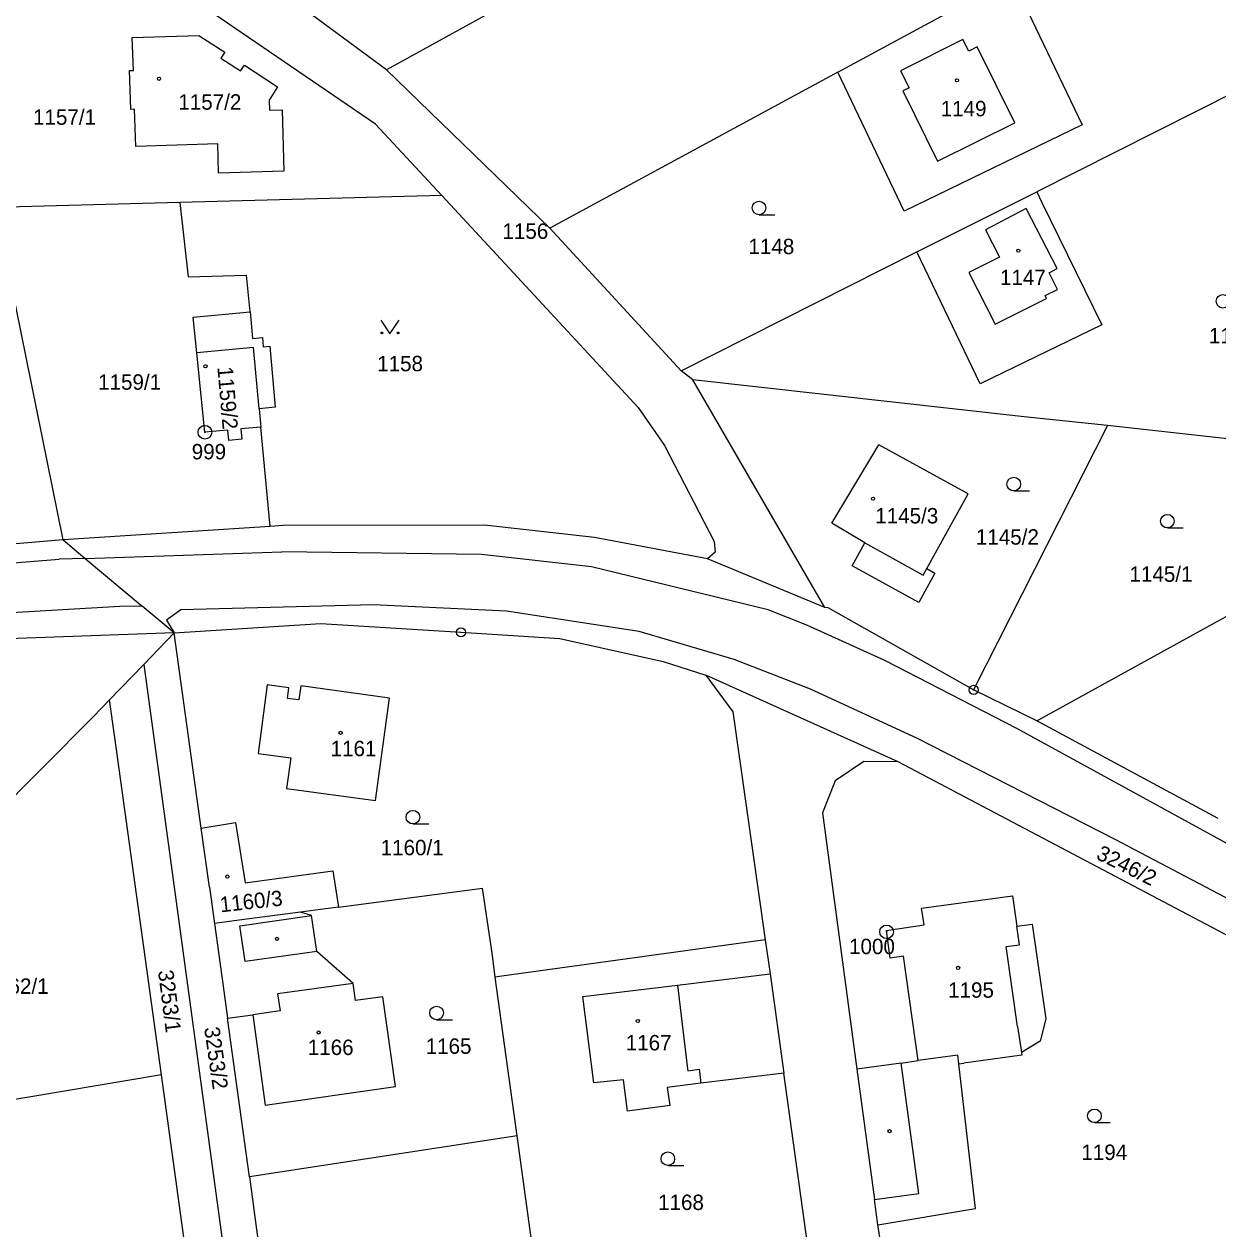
# Model space of a CAD drawing. Extents: x -736345 to -729997, y -1130177 to -1122501.
# Drawn here: x -734219.9 to -734088.1, y -1126466.7 to -1126333.8 of the extents above; entities that cross this region are included whole.
import ezdxf

# ---------------------------------------------------------------- set-up
doc = ezdxf.new("R2010")
doc.units = 0
for name, color, linetype in [('Vrstva 1', 7, 'Continuous'), ('Vrstva 17', 7, 'Continuous'), ('Vrstva 18', 7, 'Continuous'), ('Vrstva 19', 7, 'Continuous'), ('Vrstva 25', 7, 'Continuous'), ('Vrstva 4', 7, 'Continuous')]:
    doc.layers.add(name, color=color, linetype=linetype)

msp = doc.modelspace()

# ---------------------------------------------------------------- linework, layer by layer
at = {"layer": 'Vrstva 1'}
for points in [[(-734181.09, -1126344.85), (-734210.63, -1126324.65)], [(-734179.89, -1126338.87), (-734199.98, -1126324.02)], [(-734156.57, -1126326), (-734179.89, -1126338.87)], [(-734130.06, -1126339.11), (-734110.88, -1126328.71)], [(-734110.81, -1126328.85), (-734103.13, -1126344.94)], [(-734207.92, -1126335.3), (-734200.56, -1126335.06)], [(-734207.8, -1126338.94), (-734207.92, -1126335.3)], [(-734200.56, -1126335.06), (-734197.72, -1126336.92)], [(-734197.72, -1126336.92), (-734198.15, -1126337.57)], [(-734198.15, -1126337.57), (-734195.97, -1126338.98)], [(-734208.23, -1126338.95), (-734207.8, -1126338.94)], [(-734208.09, -1126343.23), (-734208.23, -1126338.95)], [(-734195.97, -1126338.98), (-734195.55, -1126338.34)], [(-734195.55, -1126338.34), (-734191.88, -1126340.75)], [(-734179.89, -1126338.87), (-734161.85, -1126356.34)], [(-734130.06, -1126339.11), (-734161.85, -1126356.34)], [(-734122.77, -1126354.46), (-734130.06, -1126339.11)], [(-734081.7, -1126339.02), (-734108.14, -1126352.32)], [(-734191.88, -1126340.75), (-734192.83, -1126342.2)], [(-734192.83, -1126342.2), (-734192.79, -1126343.33)], [(-734207.67, -1126343.21), (-734208.09, -1126343.23)], [(-734207.53, -1126347.31), (-734207.67, -1126343.21)], [(-734192.79, -1126343.33), (-734191.4, -1126343.29)], [(-734191.4, -1126343.29), (-734191.19, -1126350.04)], [(-734173.76, -1126352.73), (-734181.09, -1126344.85)], [(-734103.13, -1126344.94), (-734122.77, -1126354.46)], [(-734198.49, -1126347.04), (-734207.53, -1126347.31)], [(-734198.41, -1126350.26), (-734198.49, -1126347.04)], [(-734191.19, -1126350.04), (-734198.41, -1126350.26)], [(-734173.76, -1126352.73), (-734202.66, -1126353.5)], [(-734166.32, -1126360.74), (-734173.76, -1126352.73)], [(-734121.35, -1126358.96), (-734108.14, -1126352.32)], [(-734108.14, -1126352.32), (-734107.57, -1126353.49)], [(-734202.66, -1126353.5), (-734223.11, -1126354.05)], [(-734202.66, -1126353.5), (-734201.75, -1126361.69)], [(-734107.57, -1126353.49), (-734100.94, -1126366.98)], [(-734161.85, -1126356.34), (-734147.38, -1126372.06)], [(-734147.38, -1126372.06), (-734121.35, -1126358.96)], [(-734114.37, -1126373.5), (-734121.35, -1126358.96)], [(-734152.11, -1126376.13), (-734166.32, -1126360.74)], [(-734201.75, -1126361.69), (-734195.32, -1126361.52)], [(-734194.93, -1126365.56), (-734195.32, -1126361.52)], [(-734215.55, -1126390.73), (-734221.31, -1126362.21)], [(-734201.22, -1126366.14), (-734194.93, -1126365.56)], [(-734200.81, -1126370.1), (-734201.22, -1126366.14)], [(-734194.93, -1126365.56), (-734194.65, -1126368.52)], [(-734100.94, -1126366.98), (-734114.37, -1126373.5)], [(-734194.65, -1126368.52), (-734193.56, -1126368.41)], [(-734193.56, -1126368.41), (-734193.47, -1126369.41)], [(-734199.91, -1126378.85), (-734200.81, -1126370.1)], [(-734193.47, -1126369.41), (-734192.74, -1126369.34)], [(-734192.74, -1126369.34), (-734192.14, -1126376.08)], [(-734146.06, -1126373.06), (-734147.38, -1126372.06)], [(-734109.53, -1126377.13), (-734146.06, -1126373.06)], [(-734131.5, -1126398.17), (-734146.06, -1126373.06)], [(-734192.14, -1126376.08), (-734193.93, -1126376.25)], [(-734193.93, -1126376.25), (-734193.74, -1126378.29)], [(-734152.11, -1126376.13), (-734149.2, -1126380.3)], [(-734100.34, -1126378.12), (-734115.1, -1126407.27)], [(-734100.34, -1126378.12), (-734109.53, -1126377.13)], [(-734057.68, -1126382.85), (-734100.34, -1126378.12)], [(-734197.38, -1126378.62), (-734199.91, -1126378.85)], [(-734197.28, -1126379.76), (-734197.38, -1126378.62)], [(-734193.74, -1126378.29), (-734195.94, -1126378.49)], [(-734195.94, -1126378.49), (-734195.84, -1126379.63)], [(-734192.71, -1126389.23), (-734193.74, -1126378.29)], [(-734195.84, -1126379.63), (-734197.28, -1126379.76)], [(-734149.2, -1126380.3), (-734143.71, -1126390.92)], [(-734130.73, -1126388.89), (-734125.54, -1126380.22)], [(-734115.71, -1126385.64), (-734125.54, -1126380.22)], [(-734120.26, -1126393.89), (-734115.71, -1126385.64)], [(-734192.71, -1126389.23), (-734215.55, -1126390.73)], [(-734191.29, -1126389.14), (-734192.71, -1126389.23)], [(-734169.06, -1126389.1), (-734191.29, -1126389.14)], [(-734156.91, -1126390.46), (-734169.06, -1126389.1)], [(-734127.1, -1126391.05), (-734130.73, -1126388.89)], [(-734215.55, -1126390.73), (-734238.55, -1126392.66)], [(-734215.55, -1126390.73), (-734213.12, -1126392.77)], [(-734144.45, -1126392.8), (-734156.91, -1126390.46)], [(-734143.71, -1126390.92), (-734143.61, -1126392.08)], [(-734128.49, -1126393.57), (-734127.1, -1126391.05)], [(-734213.12, -1126392.77), (-734206.83, -1126398.02)], [(-734143.61, -1126392.08), (-734144.45, -1126392.8)], [(-734108.11, -1126410.7), (-734075.02, -1126392.43)], [(-734131.5, -1126398.17), (-734144.45, -1126392.8)], [(-734121.15, -1126397.62), (-734128.49, -1126393.57)], [(-734120.26, -1126393.89), (-734119.37, -1126394.38)], [(-734119.37, -1126394.38), (-734121.15, -1126397.62)], [(-734203.3, -1126400.98), (-734206.83, -1126398.02)], [(-734181.35, -1126397.88), (-734202.55, -1126398.46)], [(-734166.65, -1126398.58), (-734181.35, -1126397.88)], [(-734202.55, -1126398.46), (-734204.16, -1126399.6)], [(-734151.98, -1126400.84), (-734166.65, -1126398.58)], [(-734131.16, -1126398.21), (-734131.5, -1126398.17)], [(-734115.1, -1126407.27), (-734131.16, -1126398.21)], [(-734204.16, -1126399.6), (-734203.3, -1126400.98)], [(-734203.3, -1126400.98), (-734187.1, -1126399.96)], [(-734187.1, -1126399.96), (-734171.66, -1126400.92)], [(-734203.3, -1126400.98), (-734236.91, -1126402.21)], [(-734203.3, -1126400.98), (-734206.65, -1126404.46)], [(-734200.31, -1126422.54), (-734203.3, -1126400.98)], [(-734171.66, -1126400.92), (-734160.76, -1126401.6)], [(-734160.76, -1126401.6), (-734149.35, -1126404.14)], [(-734141.5, -1126403.91), (-734151.98, -1126400.84)], [(-734206.65, -1126404.46), (-734210.43, -1126408.37)], [(-734206.65, -1126404.46), (-734190.82, -1126520.59)], [(-734149.35, -1126404.14), (-734144.65, -1126405.64)], [(-734133.1, -1126407.18), (-734141.5, -1126403.91)], [(-734144.65, -1126405.64), (-734141.65, -1126409.71)], [(-734123.42, -1126415.2), (-734144.65, -1126405.64)], [(-734193.03, -1126406.73), (-734194.04, -1126414.3)], [(-734190.64, -1126407.04), (-734193.03, -1126406.73)], [(-734190.8, -1126408.22), (-734190.64, -1126407.04)], [(-734189.31, -1126406.81), (-734189.53, -1126408.39)], [(-734179.54, -1126408.18), (-734189.31, -1126406.81)], [(-734121.28, -1126412.63), (-734133.1, -1126407.18)], [(-734108.11, -1126410.7), (-734115.1, -1126407.27)], [(-734210.43, -1126408.37), (-734212.24, -1126410.25)], [(-734209.85, -1126412.52), (-734210.43, -1126408.37)], [(-734189.53, -1126408.39), (-734190.8, -1126408.22)], [(-734181.08, -1126419.47), (-734179.54, -1126408.18)], [(-734141.65, -1126409.71), (-734138.09, -1126434.85)], [(-734212.24, -1126410.25), (-734256.72, -1126455.01)], [(-734088.1, -1126421.47), (-734108.11, -1126410.7)], [(-734204.7, -1126449.76), (-734209.85, -1126412.52)], [(-734099.49, -1126423.77), (-734121.28, -1126412.63)], [(-734194.04, -1126414.3), (-734190.43, -1126414.76)], [(-734190.43, -1126414.76), (-734190.9, -1126418.15)], [(-734127.21, -1126415.18), (-734130.38, -1126417.32)], [(-734123.42, -1126415.2), (-734127.21, -1126415.18)], [(-734081.45, -1126437.34), (-734123.42, -1126415.2)], [(-734130.38, -1126417.32), (-734131.78, -1126420.85)], [(-734190.9, -1126418.15), (-734181.08, -1126419.47)], [(-734200.31, -1126422.54), (-734196.54, -1126421.91)], [(-734196.54, -1126421.91), (-734195.46, -1126428.55)], [(-734131.78, -1126420.85), (-734127.99, -1126449.13)], [(-734199.4, -1126429.03), (-734200.31, -1126422.54)], [(-734086.7, -1126430.51), (-734099.49, -1126423.77)], [(-734195.46, -1126428.55), (-734185.79, -1126427.25)], [(-734185.79, -1126427.25), (-734185.16, -1126431.24)], [(-734199.4, -1126429.03), (-734198.85, -1126433.04)], [(-734185.16, -1126431.24), (-734169.27, -1126429.15)], [(-734168.83, -1126432.14), (-734169.27, -1126429.15)], [(-734120.84, -1126431.34), (-734110.79, -1126429.98)], [(-734110.79, -1126429.98), (-734110.32, -1126433.35)], [(-734185.16, -1126431.24), (-734187.15, -1126431.5)], [(-734189.37, -1126431.79), (-734196.14, -1126432.69)], [(-734187.15, -1126431.5), (-734189.37, -1126431.79)], [(-734188.13, -1126432.15), (-734189.37, -1126431.79)], [(-734187.56, -1126436.14), (-734188.13, -1126432.15)], [(-734168.22, -1126436.3), (-734168.83, -1126432.14)], [(-734120.55, -1126433.2), (-734120.84, -1126431.34)], [(-734196.14, -1126432.69), (-734198.85, -1126433.04)], [(-734198.85, -1126433.04), (-734197.89, -1126439.97)], [(-734124.7, -1126433.84), (-734120.55, -1126433.2)], [(-734124.32, -1126436.86), (-734124.7, -1126433.84)], [(-734110.32, -1126433.35), (-734108.62, -1126433.11)], [(-734108.62, -1126433.11), (-734107.13, -1126443.56)], [(-734138.09, -1126434.85), (-734167.4, -1126438.91)], [(-734138.09, -1126434.85), (-734137.56, -1126438.62)], [(-734183.56, -1126439.66), (-734187.56, -1126436.14)], [(-734167.89, -1126438.98), (-734168.22, -1126436.3)], [(-734122.82, -1126436.65), (-734124.32, -1126436.86)], [(-734121.2, -1126448.18), (-734122.82, -1126436.65)], [(-734167.4, -1126438.91), (-734167.89, -1126438.98)], [(-734165.44, -1126456.48), (-734167.89, -1126438.98)], [(-734147.77, -1126439.85), (-734137.56, -1126438.62)], [(-734137.56, -1126438.62), (-734136.04, -1126449.55)], [(-734197.89, -1126439.97), (-734197.4, -1126443.51)], [(-734183.3, -1126441.54), (-734183.56, -1126439.66)], [(-734158.2, -1126441.1), (-734147.77, -1126439.85)], [(-734180.28, -1126441.13), (-734183.3, -1126441.54)], [(-734178.87, -1126451.04), (-734180.28, -1126441.13)], [(-734157, -1126450.63), (-734158.2, -1126441.1)], [(-734197.4, -1126443.51), (-734194.63, -1126443.11)], [(-734194.63, -1126443.11), (-734193.26, -1126453.09)], [(-734194.99, -1126461), (-734197.4, -1126443.51)], [(-734107.13, -1126443.56), (-734107.74, -1126446.02)], [(-734107.74, -1126446.02), (-734109.83, -1126447.28)], [(-734123.09, -1126448.46), (-734127.99, -1126449.13)], [(-734123.09, -1126448.46), (-734121.2, -1126448.18)], [(-734116.71, -1126448.55), (-734116.16, -1126448.47)], [(-734114.89, -1126464.51), (-734116.71, -1126448.55)], [(-734109.79, -1126447.58), (-734116.16, -1126448.47)], [(-734109.83, -1126447.28), (-734109.79, -1126447.58)], [(-734204.7, -1126449.76), (-734253.87, -1126458.03)], [(-734199.71, -1126486.17), (-734204.7, -1126449.76)], [(-734136.04, -1126449.55), (-734145.18, -1126450.65)], [(-734132.56, -1126474.49), (-734136.04, -1126449.55)], [(-734127.99, -1126449.13), (-734126.03, -1126463.5)], [(-734193.26, -1126453.09), (-734178.87, -1126451.04)], [(-734153.73, -1126450.29), (-734157, -1126450.63)], [(-734153.28, -1126453.74), (-734153.73, -1126450.29)], [(-734145.18, -1126450.65), (-734148.89, -1126451.15)], [(-734148.89, -1126451.15), (-734148.63, -1126453.13)], [(-734148.63, -1126453.13), (-734153.28, -1126453.74)], [(-734165.44, -1126456.48), (-734194.99, -1126461)], [(-734162.44, -1126478.44), (-734165.44, -1126456.48)], [(-734194.99, -1126461), (-734192.3, -1126481.18)], [(-734125.65, -1126466.29), (-734126.03, -1126463.5)], [(-734125.65, -1126466.29), (-734114.89, -1126464.51)], [(-734123.13, -1126482.13), (-734125.65, -1126466.29)]]:
    msp.add_lwpolyline(points, dxfattribs=at)
at = {"layer": 'Vrstva 25'}
for points in [[(-734138.77, -1126354.85), (-734137.02, -1126354.85)], [(-734180.49, -1126366.49), (-734179.49, -1126367.99), (-734178.49, -1126366.49)], [(-734110.67, -1126385.32), (-734108.92, -1126385.32)], [(-734093.72, -1126389.41), (-734091.97, -1126389.41)], [(-734176.96, -1126422.07), (-734175.21, -1126422.07)], [(-734174.35, -1126443.67), (-734172.6, -1126443.67)], [(-734101.77, -1126455.02), (-734100.02, -1126455.02)], [(-734148.83, -1126459.75), (-734147.08, -1126459.75)]]:
    msp.add_lwpolyline(points, dxfattribs=at)
for centre, radius in [((-734204.97, -1126339.85), 0.175), ((-734116.93, -1126340.02), 0.175), ((-734138.77, -1126354.1), 0.75), ((-734110.17, -1126358.81), 0.175), ((-734087.59, -1126364.4), 0.75), ((-734180.39, -1126367.89), 0.1), ((-734178.59, -1126367.89), 0.1), ((-734199.85, -1126371.57), 0.175), ((-734199.91, -1126378.85), 0.75), ((-734199.91, -1126378.85), 0.032), ((-734110.67, -1126384.57), 0.75), ((-734126.19, -1126386.17), 0.175), ((-734093.72, -1126388.66), 0.75), ((-734171.66, -1126400.92), 0.5), ((-734171.66, -1126400.92), 0.032), ((-734115.1, -1126407.27), 0.5), ((-734115.1, -1126407.27), 0.032), ((-734184.94, -1126412.01), 0.175), ((-734176.96, -1126421.32), 0.75), ((-734197.44, -1126427.87), 0.175), ((-734124.7, -1126433.97), 0.75), ((-734124.7, -1126433.97), 0.032), ((-734191.95, -1126434.74), 0.175), ((-734116.81, -1126437.95), 0.175), ((-734174.35, -1126442.92), 0.75), ((-734152.15, -1126443.8), 0.175), ((-734187.36, -1126445.08), 0.175), ((-734101.77, -1126454.27), 0.75), ((-734124.37, -1126455.96), 0.175), ((-734148.83, -1126459), 0.75)]:
    msp.add_circle(centre, radius, dxfattribs=at)
at = {"layer": 'Vrstva 4'}
for points in [[(-734116.28, -1126335.5), (-734123.15, -1126338.96)], [(-734115.64, -1126336.79), (-734116.28, -1126335.5)], [(-734114.7, -1126336.32), (-734115.64, -1126336.79)], [(-734110.55, -1126344.71), (-734114.7, -1126336.32)], [(-734123.15, -1126338.96), (-734122.22, -1126340.84)], [(-734122.22, -1126340.84), (-734122.91, -1126341.18)], [(-734122.91, -1126341.18), (-734119.08, -1126348.94)], [(-734119.08, -1126348.94), (-734110.55, -1126344.71)], [(-734109.3, -1126354.18), (-734113.77, -1126356.5)], [(-734105.87, -1126360.8), (-734109.3, -1126354.18)], [(-734113.77, -1126356.5), (-734112.25, -1126359.55)], [(-734112.25, -1126359.55), (-734115.61, -1126361.23)], [(-734106.76, -1126361.26), (-734105.87, -1126360.8)], [(-734115.61, -1126361.23), (-734112.72, -1126366.94)], [(-734105.84, -1126363.09), (-734106.76, -1126361.26)], [(-734107.2, -1126363.77), (-734105.84, -1126363.09)], [(-734112.72, -1126366.94), (-734107.04, -1126364.09)], [(-734107.04, -1126364.09), (-734107.2, -1126363.77)], [(-734194.56, -1126369.51), (-734200.81, -1126370.1)], [(-734193.93, -1126376.25), (-734194.56, -1126369.51)], [(-734127.1, -1126391.05), (-734120.65, -1126394.6)], [(-734213.12, -1126392.77), (-734215.98, -1126392.86)], [(-734213.12, -1126392.77), (-734191.42, -1126392.06)], [(-734169.39, -1126392.35), (-734191.42, -1126392.06)], [(-734157.24, -1126393.7), (-734169.39, -1126392.35)], [(-734237.06, -1126394.54), (-734215.98, -1126392.86)], [(-734137.75, -1126398.43), (-734157.24, -1126393.7)], [(-734120.65, -1126394.6), (-734120.26, -1126393.89)], [(-734209.29, -1126398.07), (-734237, -1126399.69)], [(-734206.83, -1126398.02), (-734209.29, -1126398.07)], [(-734133.48, -1126400.15), (-734137.75, -1126398.43)], [(-734124.89, -1126404.03), (-734133.48, -1126400.15)], [(-734110.33, -1126411.54), (-734124.89, -1126404.03)], [(-734083.2, -1126426.39), (-734110.33, -1126411.54)], [(-734196.04, -1126433.32), (-734188.13, -1126432.15)], [(-734195.46, -1126437.26), (-734196.04, -1126433.32)], [(-734110.04, -1126435.39), (-734110.32, -1126433.35)], [(-734187.56, -1126436.14), (-734195.46, -1126437.26)], [(-734111.5, -1126435.6), (-734110.04, -1126435.39)], [(-734110.24, -1126444.41), (-734111.5, -1126435.6)], [(-734183.56, -1126439.66), (-734191.88, -1126440.8)], [(-734147.77, -1126439.85), (-734146.66, -1126449.07)], [(-734191.88, -1126440.8), (-734191.62, -1126442.69)], [(-734191.62, -1126442.69), (-734194.63, -1126443.11)], [(-734110.24, -1126444.41), (-734109.83, -1126447.28)], [(-734121.13, -1126462.83), (-734123.09, -1126448.46)], [(-734116.85, -1126447.57), (-734121.2, -1126448.18)], [(-734116.71, -1126448.55), (-734116.85, -1126447.57)], [(-734146.66, -1126449.07), (-734146.63, -1126449.29)], [(-734146.63, -1126449.29), (-734145.36, -1126449.13)], [(-734145.36, -1126449.13), (-734145.18, -1126450.65)], [(-734126.03, -1126463.5), (-734121.13, -1126462.83)]]:
    msp.add_lwpolyline(points, dxfattribs=at)

# ---------------------------------------------------------------- texts
at = {"layer": 'Vrstva 17'}
for s, p in [('999', (-734201.36, -1126381.84)), ('1000', (-734128.84, -1126436.43))]:
    msp.add_text(s, height=1.7, dxfattribs=at).set_placement(p)
at = {"layer": 'Vrstva 18'}
for s, p in [('1157/1', (-734218.87, -1126344.93)), ('1156', (-734167.08, -1126357.51)), ('1148', (-734139.94, -1126359.2)), ('1146', (-734089.14, -1126369.04)), ('1158', (-734180.9, -1126372.12)), ('1159/1', (-734211.69, -1126374.16)), ('1145/2', (-734114.85, -1126391.25)), ('1145/1', (-734097.9, -1126395.35)), ('1160/1', (-734180.518, -1126425.52)), ('1162/1', (-734224.1, -1126440.81)), ('1165', (-734175.55, -1126447.43)), ('1194', (-734103.21, -1126459.14)), ('1168', (-734149.91, -1126464.66))]:
    msp.add_text(s, height=1.7, dxfattribs=at).set_placement(p)
for s, rotation, p in [('3246/2', 333.60265, (-734101.692, -1126425.86)), ('3253/1', 277.30221, (-734205.087, -1126438.282)), ('3253/2', 278.10221, (-734199.994, -1126444.569))]:
    msp.add_text(s, height=1.7, rotation=rotation, dxfattribs=at).set_placement(p)
at = {"layer": 'Vrstva 19'}
for s, p in [('1157/2', (-734202.84, -1126343.26)), ('1149', (-734118.73, -1126343.99)), ('1147', (-734112.19, -1126362.62)), ('1145/3', (-734125.95, -1126388.91)), ('1161', (-734186.04, -1126414.59)), ('1195', (-734117.91, -1126441.24)), ('1166', (-734188.56, -1126447.56)), ('1167', (-734153.48, -1126447.05))]:
    msp.add_text(s, height=1.7, dxfattribs=at).set_placement(p)
for s, rotation, p in [('1159/2', 274.90219, (-734198.534, -1126371.672)), ('1160/3', 6.30005, (-734198.169, -1126431.824))]:
    msp.add_text(s, height=1.7, rotation=rotation, dxfattribs=at).set_placement(p)

doc.saveas('drawing.dxf')
